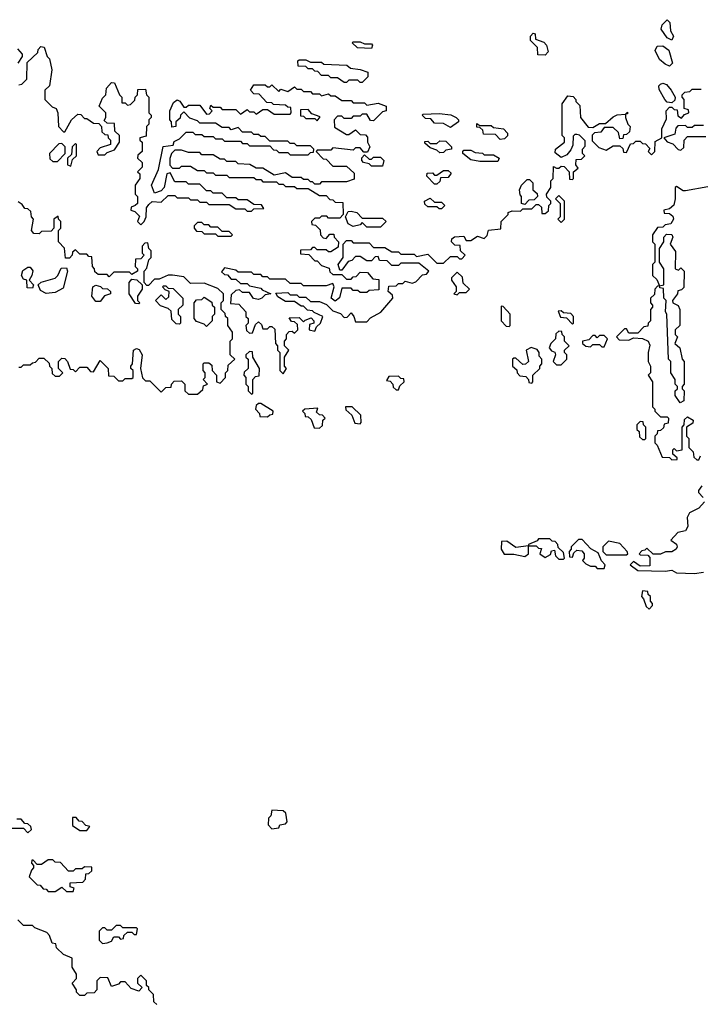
# Model space of a CAD drawing. Extents: x 2737310 to 2869991, y 870230 to 1012730.
# Tile 399 of 479: x 2762288 to 2765301, y 986121 to 990478. Entities that reach past the tile are written whole.
import ezdxf

# ---------------------------------------------------------------- set-up
doc = ezdxf.new("R2010")
doc.units = 0

msp = doc.modelspace()

# ---------------------------------------------------------------- linework, layer by layer
at = {"layer": '0CON02XD'}
for points in [[(2765175, 990387.5), (2765155, 990397.5), (2765128, 990435), (2765132, 990455), (2765155, 990477.5), (2765165.8, 990465.8), (2765168.8, 990428.8), (2765182.5, 990405), (2765175, 990387.5)], [(2764615, 990320), (2764581.7, 990321.7), (2764580, 990355), (2764550, 990385), (2764550, 990405), (2764561.7, 990418.3), (2764570, 990415), (2764571.7, 990391.7), (2764608.3, 990378.3), (2764620, 990365), (2764627.5, 990335), (2764615, 990320)], [(2762285, 990190), (2762298.3, 990191.7), (2762320, 990215), (2762321.7, 990288.3), (2762368.3, 990331.7), (2762370, 990345), (2762381.7, 990358.3), (2762396.4, 990356.4), (2762410, 990315), (2762420, 990305), (2762430, 990255), (2762420, 990185), (2762400, 990165), (2762400, 990125), (2762431.7, 990091.7), (2762450, 990085), (2762457.5, 990065), (2762460, 990005), (2762481.7, 989981.7), (2762488.3, 989981.7), (2762517.5, 990035), (2762545, 990060), (2762558.3, 990058.3), (2762575, 990040), (2762585, 990040), (2762615, 990020), (2762638.3, 990018.3), (2762650, 990005), (2762651.7, 989981.7), (2762665, 989970), (2762678.3, 989968.3), (2762680, 989955), (2762690, 989945), (2762690, 989925), (2762645, 989910), (2762630, 989895), (2762635, 989880), (2762665, 989880), (2762675, 989890), (2762708.3, 989901.7), (2762730, 989935), (2762730, 989965), (2762710, 989985), (2762708.3, 990018.3), (2762675, 990020), (2762661.7, 990031.7), (2762670, 990045), (2762670, 990065), (2762640, 990095), (2762655, 990130), (2762670, 990145), (2762672.5, 990175), (2762695, 990200), (2762708.3, 990198.3), (2762730, 990145), (2762740, 990135), (2762740, 990110), (2762755, 990110), (2762765, 990100), (2762778.3, 990101.7), (2762798.3, 990121.7), (2762800, 990135), (2762810, 990145), (2762811.7, 990168.3), (2762845, 990170), (2762850, 990145), (2762860, 990135), (2762860, 990065), (2762870, 990055), (2762870, 990045), (2762860, 990035), (2762860, 990015), (2762850, 990005), (2762848.3, 989961.7), (2762820, 989955), (2762820, 989945), (2762830, 989935), (2762830, 989895), (2762811.7, 989878.3), (2762810, 989865), (2762830, 989845), (2762830, 989825), (2762810, 989805), (2762820, 989795), (2762820, 989775), (2762800, 989745), (2762800, 989705), (2762810, 989695), (2762810, 989665), (2762800, 989655)], [(2763845, 990350), (2763783, 990353), (2763760, 990375), (2763765, 990380), (2763795, 990380), (2763815, 990370), (2763845, 990370), (2763850, 990365), (2763845, 990350)], [(2765165, 990272.5), (2765145, 990280), (2765120.8, 990300.8), (2765100.7, 990340.7), (2765109.3, 990360.7), (2765135, 990362), (2765162.2, 990342.2), (2765177.5, 990285), (2765165, 990272.5)], [(2762278.3, 990348.3), (2762300, 990325), (2762300, 990315), (2762280, 990285)], [(2763805, 990200), (2763795, 990200), (2763785, 990210), (2763745, 990210), (2763735, 990200), (2763725, 990200), (2763695, 990220), (2763665, 990220), (2763655, 990230), (2763625, 990230), (2763608.3, 990248.3), (2763595, 990250), (2763585, 990260), (2763565, 990260), (2763555, 990270), (2763521.7, 990271.7), (2763520, 990295), (2763525, 990300), (2763555, 990300), (2763575, 990290), (2763625, 990290), (2763635, 990280), (2763737, 990277), (2763753, 990263), (2763795, 990257.5), (2763830, 990245), (2763830, 990225), (2763805, 990200)], [(2762800, 989655), (2762781.7, 989648.3), (2762780, 989635), (2762798.3, 989628.3), (2762818.3, 989608.3), (2762810, 989585), (2762825, 989570), (2762840, 989585), (2762847.5, 989605), (2762850, 989645), (2762860.7, 989659.3), (2762875, 989672.5), (2762915, 989670), (2762945, 989700), (2762975, 989700), (2762985, 989690), (2763035, 989690), (2763045, 989680), (2763075, 989680), (2763085, 989670), (2763115, 989670), (2763125, 989660), (2763215, 989660), (2763245, 989640), (2763285, 989640), (2763295, 989630), (2763315, 989630), (2763325, 989640), (2763368.3, 989641.7), (2763358.3, 989658.3), (2763325, 989660), (2763295, 989680), (2763255, 989680), (2763245, 989690), (2763205, 989690), (2763185, 989710), (2763145, 989710), (2763135, 989720), (2763115, 989720), (2763085, 989750), (2763035, 989750), (2763025, 989760), (2762975, 989760), (2762955, 989800), (2762940, 989795), (2762927.5, 989735), (2762915, 989720), (2762885, 989710), (2762872.5, 989745), (2762902.5, 989815), (2762923, 989917), (2762968.3, 989921.7), (2762971.7, 989938.3), (2762995, 989950), (2763025, 989980), (2763055, 989980), (2763065, 989970), (2763095, 989970), (2763105, 989960), (2763145, 989960), (2763155, 989950), (2763185, 989950), (2763195, 989940), (2763265, 989940), (2763275, 989930), (2763295, 989930), (2763305, 989920), (2763395, 989920), (2763411.7, 989901.7), (2763425, 989900), (2763435, 989890), (2763475, 989890), (2763485, 989880), (2763565, 989880), (2763575, 989890), (2763588.3, 989891.7), (2763590, 989905), (2763575, 989920), (2763515, 989920), (2763505, 989930), (2763485, 989930), (2763475, 989940), (2763395, 989940), (2763375, 989960), (2763355, 989960), (2763345, 989970), (2763325, 989970), (2763315, 989980), (2763275, 989980), (2763255, 990000), (2763225, 989990), (2763215, 990000), (2763185, 990000), (2763155, 990020), (2763085, 990020), (2763075, 990030), (2763041.7, 990041.7), (2763015, 990070), (2763000, 990055), (2762998.3, 990041.7), (2762980, 990025), (2762980, 990005), (2762961.7, 990001.7), (2762960, 990025), (2762952.5, 990035), (2762952.5, 990075), (2762969.3, 990110.7), (2762985, 990123.3), (2762997.7, 990117.7), (2763015, 990090), (2763025, 990090), (2763035, 990100), (2763085, 990100), (2763115, 990060), (2763128.3, 990061.7), (2763140, 990075), (2763130, 990085), (2763135, 990100), (2763145, 990090), (2763175, 990090), (2763185, 990080), (2763245, 990080), (2763265, 990060), (2763295, 990080), (2763305, 990070), (2763325, 990070), (2763335, 990060), (2763365, 990080), (2763385, 990080), (2763415, 990060), (2763485, 990060), (2763490, 990065), (2763488.3, 990088.3), (2763475, 990090), (2763465, 990100), (2763411.7, 990101.7), (2763405, 990110), (2763381.7, 990111.7), (2763348.3, 990148.3), (2763325, 990150), (2763310, 990165), (2763325, 990190), (2763375, 990190), (2763385, 990180), (2763395, 990180), (2763405, 990190), (2763435, 990160), (2763445, 990170), (2763475, 990160), (2763505, 990180), (2763515, 990170), (2763535, 990170), (2763545, 990160), (2763575, 990160), (2763585, 990150), (2763615, 990150), (2763625, 990140), (2763655, 990150), (2763665, 990140), (2763685, 990140), (2763715, 990120), (2763755, 990120), (2763765, 990110), (2763815, 990110), (2763825, 990100), (2763875, 990107.5), (2763910, 990095), (2763910, 990075), (2763895, 990070), (2763855, 990030), (2763841.7, 990031.7), (2763825, 990060), (2763805, 990060), (2763795, 990050), (2763765, 990050), (2763755, 990040), (2763725, 990040), (2763715, 990050), (2763695, 990050), (2763680, 990035), (2763681.7, 990001.7), (2763735, 989970), (2763745, 989970), (2763775, 989990), (2763795, 989970), (2763818.3, 989968.3), (2763827.5, 989957.5), (2763827.5, 989935), (2763837.5, 989915), (2763828.3, 989891.7), (2763811.7, 989891.7), (2763795, 989910), (2763775, 989910), (2763765, 989900), (2763675, 989910), (2763665, 989900), (2763605, 989900), (2763600, 989895), (2763631.7, 989861.7), (2763645, 989860), (2763675, 989830), (2763735, 989830), (2763768.3, 989798.3), (2763768.3, 989771.7), (2763735, 989760), (2763625, 989760), (2763615, 989750), (2763595, 989750), (2763585, 989760), (2763575, 989760), (2763565, 989770), (2763545, 989770), (2763535, 989780), (2763495, 989780), (2763465, 989800), (2763415, 989790), (2763365, 989820), (2763335, 989820), (2763307, 989837), (2763255, 989840), (2763245, 989850), (2763205, 989850), (2763195, 989860), (2763175, 989860), (2763145, 989880), (2763095, 989880), (2763085, 989890), (2763035, 989890), (2763005, 989900), (2762975, 989900), (2762960, 989885), (2762953, 989863), (2762953.6, 989833.6), (2762965, 989820), (2762995, 989820), (2763005, 989830), (2763045, 989830), (2763075, 989810), (2763105, 989810), (2763115, 989800), (2763145, 989800), (2763155, 989790), (2763205, 989790), (2763215, 989780), (2763325, 989780), (2763335, 989770), (2763355, 989770), (2763365, 989760), (2763425, 989760), (2763435, 989750), (2763455, 989750), (2763465, 989740), (2763505, 989740), (2763515, 989730), (2763565, 989730), (2763615, 989700), (2763645, 989700), (2763661.7, 989681.7), (2763675, 989680), (2763685, 989670), (2763718.3, 989668.3), (2763720, 989615), (2763705, 989600), (2763655, 989600), (2763647.5, 989607.5), (2763625, 989607.5), (2763615, 989600), (2763595, 989600), (2763580, 989585), (2763581.7, 989571.7), (2763598.3, 989568.3), (2763618.3, 989548.3), (2763620, 989525), (2763631.7, 989511.7), (2763645, 989510), (2763661.7, 989528.3), (2763678.3, 989528.3), (2763680, 989515), (2763700, 989495), (2763698.3, 989471.7), (2763665, 989450), (2763655, 989450), (2763645, 989460), (2763605, 989460), (2763595, 989470), (2763585, 989470), (2763575, 989460), (2763531.7, 989458.3), (2763531.7, 989441.7), (2763568.3, 989438.3), (2763595, 989410), (2763605, 989410), (2763625, 989390), (2763658.3, 989378.3), (2763661.7, 989361.7), (2763675, 989350), (2763715, 989350), (2763735, 989330), (2763755, 989330), (2763765, 989340), (2763778.3, 989341.7), (2763795, 989360), (2763828.3, 989358.3), (2763851.7, 989331.7), (2763878.3, 989328.3), (2763878.3, 989281.7), (2763835, 989280), (2763825, 989270), (2763795, 989270), (2763785, 989280), (2763765, 989280), (2763755, 989290), (2763715, 989290), (2763703.6, 989246.4), (2763685, 989232.5), (2763667.5, 989245), (2763680, 989295), (2763675, 989310), (2763645, 989300), (2763545, 989300), (2763535, 989310), (2763485, 989310), (2763465, 989330), (2763395, 989330), (2763385, 989340), (2763365, 989340), (2763355, 989350), (2763325, 989350), (2763315, 989360), (2763255, 989360), (2763245, 989370), (2763195, 989380), (2763181.7, 989361.7), (2763195, 989350), (2763208.3, 989348.3), (2763225, 989330), (2763245, 989330), (2763265, 989310), (2763295, 989310), (2763305, 989300), (2763355, 989290), (2763361.7, 989281.7), (2763400, 989265), (2763375, 989260), (2763360, 989245), (2763345, 989240), (2763323.3, 989243.3), (2763305, 989270), (2763275, 989270), (2763261.7, 989281.7), (2763245, 989280), (2763225, 989260), (2763221.7, 989221.7), (2763258.3, 989218.3), (2763290, 989185), (2763290, 989165), (2763300, 989155), (2763300, 989135), (2763290, 989125), (2763291.7, 989101.7), (2763305, 989090), (2763318.3, 989091.7), (2763331.7, 989128.3), (2763345, 989140), (2763358.3, 989128.3), (2763365, 989110), (2763385, 989110), (2763395, 989120), (2763405, 989120), (2763418.3, 989108.3), (2763420, 989045), (2763430, 989035), (2763430, 989015), (2763440, 989005), (2763440, 988925), (2763455, 988910), (2763470, 988935), (2763460, 988945), (2763460, 988985), (2763480, 989015), (2763460, 989035), (2763460, 989055), (2763470, 989065), (2763470, 989085), (2763481.7, 989098.3), (2763495, 989100), (2763505, 989090), (2763520, 989105), (2763518.3, 989128.3), (2763505, 989140), (2763491.7, 989141.7), (2763481.7, 989158.3), (2763525, 989160), (2763545, 989140), (2763551.7, 989148.3), (2763578.3, 989158.3), (2763590, 989145), (2763590, 989135), (2763571.7, 989128.3), (2763570, 989105), (2763595, 989100), (2763601.7, 989118.3), (2763620, 989135), (2763630, 989165), (2763591.7, 989181.7), (2763585, 989190), (2763561.7, 989191.7), (2763545, 989210), (2763535, 989210), (2763505, 989230), (2763465, 989230), (2763431.7, 989251.7), (2763421.7, 989268.3), (2763475, 989270), (2763485, 989260), (2763515, 989260), (2763525, 989250), (2763555, 989250), (2763575, 989230), (2763615, 989230), (2763647, 989217), (2763675, 989190), (2763708.3, 989178.3), (2763725, 989160), (2763738.3, 989161.7), (2763755, 989180), (2763767.5, 989165)], [(2765175, 990110), (2765155, 990112.5), (2765143.8, 990123.8), (2765118.3, 990168.3), (2765117.5, 990185), (2765125, 990192.5), (2765135, 990196.7), (2765150.7, 990190.7), (2765172.5, 990165), (2765190, 990135), (2765188.3, 990121.7), (2765175, 990110)], [(2763767.5, 989165), (2763775, 989140), (2763825, 989140), (2763841.7, 989158.3), (2763886.4, 989183.6), (2763940, 989245), (2763938.3, 989258.3), (2763920, 989275), (2763921.7, 989298.3), (2763955, 989300), (2763965, 989310), (2763985, 989310), (2763995, 989320), (2764025, 989312.5), (2764041.7, 989318.3), (2764071.7, 989348.3), (2764088.3, 989351.7), (2764100, 989365), (2764055, 989400), (2763975, 989400), (2763965, 989390), (2763935, 989390), (2763915, 989410), (2763881.7, 989411.7), (2763875, 989430), (2763861.7, 989428.3), (2763845, 989410), (2763825, 989410), (2763795, 989430), (2763775, 989430), (2763758.3, 989411.7), (2763741.7, 989408.3), (2763715, 989370), (2763705, 989370), (2763697.5, 989395), (2763720, 989425), (2763720, 989485), (2763735, 989500), (2763755, 989500), (2763765, 989490), (2763835, 989490), (2763855, 989470), (2763905, 989470), (2763935, 989450), (2763965, 989450), (2763975, 989440), (2764035, 989440), (2764045, 989430), (2764095, 989440), (2764135, 989400), (2764165, 989400), (2764195, 989430), (2764225, 989430), (2764235, 989420), (2764245, 989420), (2764260, 989435), (2764240, 989455), (2764238.3, 989478.3), (2764215, 989480), (2764200, 989495), (2764201.7, 989508.3), (2764213, 989517), (2764255, 989520), (2764265, 989500), (2764285, 989500), (2764315, 989520), (2764345, 989510), (2764357.5, 989522.5), (2764363, 989547), (2764418.3, 989551.7), (2764420, 989585), (2764450, 989615), (2764450, 989625), (2764468.3, 989631.7), (2764505, 989630), (2764515, 989640), (2764555, 989640), (2764575, 989660), (2764585, 989660), (2764598.3, 989648.3), (2764600, 989620), (2764615, 989620), (2764628.3, 989631.7), (2764630, 989655), (2764640, 989665), (2764640, 989675), (2764621.7, 989691.7), (2764620, 989705), (2764640, 989735), (2764640, 989765), (2764650, 989775), (2764651.7, 989828.3), (2764665, 989820), (2764675, 989820), (2764685, 989830), (2764698.3, 989828.3), (2764720, 989805), (2764721.7, 989771.7), (2764735, 989770), (2764740, 989775), (2764740, 989805), (2764760, 989820), (2764750, 989835), (2764751.7, 989858.3), (2764775, 989860), (2764790, 989875), (2764780, 989885), (2764780, 989905), (2764791.7, 989918.3), (2764791.7, 989941.7), (2764766.4, 989966.4), (2764755, 989970), (2764745, 989970), (2764738.3, 989961.7), (2764737, 989923), (2764728.3, 989901.7), (2764710, 989880), (2764685, 989867.5), (2764658.3, 989888.3), (2764660, 989905), (2764700, 989935), (2764700, 989955), (2764690, 989965), (2764690, 990105), (2764715, 990140), (2764738.3, 990138.3), (2764750, 990125), (2764750, 990115), (2764768.3, 990098.3), (2764770, 990045), (2764805, 990002.5), (2764825, 990000), (2764855, 990017.5), (2764881.7, 990018.3), (2764915, 990047.5), (2764933.6, 990056.4), (2764970, 990060), (2764978.3, 990068.3), (2764978.3, 990061.7), (2764970, 990060), (2764970, 990045), (2764980, 990015), (2764990, 990005), (2764988.3, 989981.7), (2764975, 989970), (2764961.7, 989968.3), (2764958.3, 989951.7), (2764945, 989950), (2764938.3, 989978.3), (2764915, 990000), (2764875, 990000), (2764860, 989980), (2764832.5, 989977.5), (2764823, 989967), (2764821.7, 989941.7), (2764851.7, 989911.7), (2764885, 989900), (2764915, 989920), (2764945, 989920), (2764958.3, 989908.3), (2764961.7, 989891.7), (2764975, 989890), (2764991.7, 989928.3), (2765005, 989930), (2765015, 989940), (2765035, 989940), (2765045, 989930), (2765058.3, 989928.3), (2765078.3, 989908.3), (2765070, 989895), (2765085, 989880), (2765100, 989895), (2765101.7, 989938.3), (2765130, 989955), (2765130, 989995), (2765151.7, 990038.3), (2765150, 990075), (2765165, 990090), (2765175, 990090), (2765185, 990080), (2765198.3, 990078.3), (2765201.7, 990051.7), (2765218.3, 990041.7), (2765231.7, 990058.3), (2765250, 990065), (2765248.3, 990078.3), (2765230, 990085), (2765230, 990125), (2765220, 990135), (2765220, 990145), (2765233, 990157), (2765255, 990160), (2765265, 990170), (2765305, 990170)], [(2763605, 990030), (2763618.3, 990048.3), (2763581.7, 990061.7), (2763565, 990080), (2763531.7, 990078.3), (2763531.7, 990051.7), (2763545, 990050), (2763555, 990040), (2763595, 990040), (2763605, 990030)], [(2764195, 990000), (2764165, 990017.5), (2764125, 990020), (2764108.3, 990038.3), (2764085, 990040), (2764070, 990055), (2764075, 990060), (2764145, 990062.5), (2764197, 990057), (2764220, 990045), (2764230, 990035), (2764230, 990025), (2764195, 990000)], [(2764415, 989947.5), (2764395, 989970), (2764341.7, 989971.7), (2764338.3, 989988.3), (2764325, 990000), (2764311.7, 990001.7), (2764311.7, 990018.3), (2764325, 990010), (2764375, 990010), (2764385, 990000), (2764430, 989995), (2764447.5, 989975), (2764447, 989963), (2764435, 989950), (2764415, 989947.5)], [(2765315, 990010), (2765275, 990010), (2765265, 990000), (2765245, 990000), (2765235, 990010), (2765201.7, 990008.3), (2765193, 989997), (2765188.3, 989971.7), (2765140, 989955), (2765155, 989937.5), (2765178.8, 989928.8), (2765203, 989903), (2765215, 989900), (2765228.3, 989911.7), (2765230, 989945), (2765245, 989960), (2765325, 989960)], [(2762455, 989850), (2762490, 989885), (2762490, 989915), (2762475, 989930), (2762461.7, 989928.3), (2762420, 989885), (2762421.7, 989861.7), (2762435, 989850), (2762455, 989850)], [(2762515, 989830), (2762521.7, 989858.3), (2762540, 989875), (2762540, 989925), (2762535, 989930), (2762520, 989915), (2762518.3, 989881.7), (2762500, 989865), (2762500, 989835), (2762515, 989830)], [(2764148.3, 989888.3), (2764135, 989900), (2764105, 989910), (2764081.7, 989931.7), (2764081.7, 989938.3), (2764095, 989940), (2764105, 989930), (2764135, 989930), (2764148.3, 989941.7), (2764175, 989940), (2764200, 989915), (2764200, 989905), (2764175, 989900), (2764165, 989890), (2764148.3, 989888.3)], [(2763895, 989830), (2763845, 989830), (2763835, 989840), (2763810, 989845), (2763802.5, 989855), (2763803, 989867), (2763815, 989880), (2763835, 989860), (2763845, 989860), (2763855, 989870), (2763885, 989870), (2763900, 989855), (2763895, 989830)], [(2764405, 989850), (2764325, 989850), (2764285, 989857.5), (2764250, 989885), (2764250, 989895), (2764255, 989900), (2764285, 989900), (2764305, 989890), (2764337, 989887), (2764345, 989880), (2764385, 989880), (2764410, 989865), (2764405, 989850)], [(2764135, 989750), (2764125, 989750), (2764090, 989785), (2764091.7, 989798.3), (2764115, 989800), (2764125, 989790), (2764135, 989790), (2764165, 989810), (2764185, 989810), (2764198.3, 989798.3), (2764185, 989780), (2764151.7, 989778.3), (2764148.3, 989761.7), (2764135, 989750)], [(2764525, 989660), (2764510, 989665), (2764510, 989695), (2764503, 989703), (2764500, 989725), (2764510, 989745), (2764535, 989770), (2764545, 989770), (2764560, 989755), (2764560, 989725), (2764578.3, 989708.3), (2764580, 989695), (2764565, 989680), (2764541.7, 989678.3), (2764525, 989660)], [(2765335, 989737.5), (2765235, 989720), (2765225, 989720), (2765195, 989740), (2765190, 989735), (2765190, 989685), (2765183.6, 989656.4), (2765165, 989640), (2765140, 989635), (2765141.7, 989621.7), (2765165, 989620), (2765178.8, 989608.8), (2765182.5, 989595), (2765170, 989575), (2765145, 989570), (2765135, 989560), (2765111.7, 989558.3), (2765090, 989525), (2765090, 989495), (2765100, 989485), (2765100, 989405), (2765090, 989395), (2765090, 989345), (2765108.3, 989328.3), (2765120, 989300), (2765140, 989305), (2765140, 989375), (2765120, 989405), (2765120, 989465), (2765140, 989495), (2765140, 989515), (2765151.7, 989528.3), (2765175, 989527.5), (2765180, 989515), (2765167.5, 989485), (2765191.7, 989451.7), (2765190, 989375), (2765205, 989370), (2765215, 989380), (2765230, 989365), (2765227.5, 989292.5), (2765218.3, 989281.7), (2765201.7, 989278.3), (2765200, 989265), (2765177.5, 989235), (2765180, 989225), (2765203, 989213), (2765210, 989195), (2765210, 989125), (2765190, 989105), (2765190, 989085), (2765200, 989075), (2765187.5, 989045), (2765210, 989025), (2765220, 988975), (2765230, 988965), (2765230, 988865), (2765220, 988855), (2765220, 988845), (2765230, 988835), (2765228.3, 988791.7), (2765211.7, 988781.7), (2765190, 988815), (2765190, 988835), (2765200, 988845), (2765200, 988855), (2765190, 988865), (2765190, 988885), (2765170, 988915), (2765170, 988965), (2765160, 988975), (2765152.5, 989175), (2765147.5, 989185), (2765150, 989235), (2765140, 989245), (2765138.3, 989288.3), (2765121.7, 989291.7), (2765120, 989300), (2765111.7, 989298.3), (2765100, 989285), (2765098.3, 989261.7), (2765080, 989245), (2765080, 989225), (2765090, 989215), (2765090, 989205), (2765080, 989195), (2765080, 989145), (2765070, 989135), (2765068.3, 989121.7), (2765051.7, 989118.3), (2765025, 989090), (2764985, 989090), (2764975, 989110), (2764965, 989110), (2764955, 989100), (2764930, 989075), (2764941.7, 989061.7), (2764985, 989060), (2765005, 989070), (2765045, 989067.5), (2765070, 989055), (2765077.5, 989037.5), (2765070, 989005), (2765070, 988965), (2765080, 988945), (2765080, 988915), (2765070, 988905), (2765090, 988875), (2765090, 988765), (2765100, 988755), (2765100, 988745), (2765125, 988720), (2765155, 988720), (2765160, 988715), (2765158.3, 988691.7), (2765141.7, 988688.3), (2765138.3, 988671.7), (2765125, 988660), (2765111.7, 988658.3), (2765110, 988645), (2765100, 988635), (2765100, 988605), (2765110, 988595), (2765131.7, 988541.7), (2765165, 988540), (2765175, 988530), (2765198.3, 988531.7), (2765198.3, 988538.3), (2765180, 988555), (2765180, 988575), (2765185, 988580), (2765195, 988570), (2765220, 988575), (2765220, 988675), (2765230, 988685), (2765231.7, 988708.3), (2765245, 988720), (2765270, 988705), (2765268.3, 988691.7), (2765240, 988675), (2765240, 988635), (2765250, 988625), (2765250, 988585), (2765270, 988565), (2765271.7, 988541.7), (2765285, 988530), (2765295, 988530), (2765301.7, 988548.3)], [(2764685, 989580), (2764700, 989595), (2764700, 989675), (2764675, 989700), (2764660, 989685), (2764680, 989665), (2764680, 989605), (2764670, 989595), (2764685, 989580)], [(2762285, 988940), (2762295, 988940), (2762305, 988950), (2762335, 988950), (2762345, 988960), (2762358.3, 988961.7), (2762375, 988980), (2762395, 988980), (2762418.3, 988958.3), (2762420, 988945), (2762430, 988935), (2762431.7, 988911.7), (2762445, 988900), (2762465, 988900), (2762480, 988915), (2762460, 988935), (2762460, 988965), (2762475, 988980), (2762488.3, 988978.3), (2762500, 988965), (2762511.7, 988931.7), (2762525, 988930), (2762535, 988920), (2762555, 988940), (2762585, 988940), (2762601.7, 988921.7), (2762615, 988920), (2762645, 988970), (2762680, 988935), (2762681.7, 988901.7), (2762705, 988900), (2762725, 988880), (2762745, 988880), (2762755, 988890), (2762785, 988890), (2762790, 988895), (2762790, 988925), (2762780, 988935), (2762780, 988945), (2762787.5, 988955), (2762792.5, 989015), (2762805, 989022.5), (2762817.7, 989017.7), (2762830, 988995), (2762822.5, 988935), (2762832.5, 988892.5), (2762845, 988880), (2762865, 988880), (2762915, 988830), (2762935, 988850), (2762958.3, 988851.7), (2762960, 988865), (2762971.7, 988878.3), (2763005, 988880), (2763020, 988865), (2763020, 988835), (2763035, 988820), (2763075, 988820), (2763098.3, 988841.7), (2763101.7, 988858.3), (2763120, 988865), (2763100, 988885), (2763110, 988895), (2763110, 988915), (2763100, 988925), (2763100, 988955), (2763105, 988960), (2763125, 988960), (2763138.3, 988948.3), (2763140, 988925), (2763160, 988905), (2763160, 988875), (2763175, 988870), (2763200, 988895), (2763200, 988915), (2763210, 988925), (2763211.7, 988948.3), (2763240, 988975), (2763220, 988995), (2763220, 989055), (2763230, 989065), (2763230, 989095), (2763210, 989125), (2763210, 989155), (2763200, 989165), (2763198.3, 989178.3), (2763180, 989195), (2763180, 989225), (2763190, 989235), (2763190, 989265), (2763165, 989287.5), (2763105, 989312.5), (2763045, 989310), (2763015, 989340), (2762965, 989347.5), (2762945, 989347.5), (2762905, 989330), (2762885, 989330), (2762858.3, 989301.7), (2762851.7, 989301.7), (2762840, 989315), (2762840, 989365), (2762851.7, 989378.3), (2762860, 989415), (2762870, 989425), (2762870, 989455), (2762860, 989465), (2762855, 989490), (2762841.7, 989488.3), (2762830, 989475), (2762830, 989445), (2762840, 989435), (2762825, 989420), (2762801.7, 989418.3), (2762800, 989385), (2762810, 989375), (2762810, 989365), (2762785, 989350), (2762775, 989360), (2762705, 989360), (2762685, 989340), (2762675, 989350), (2762635, 989350), (2762621.7, 989361.7), (2762620, 989375), (2762610, 989385), (2762608.3, 989428.3), (2762595, 989430), (2762585, 989440), (2762555, 989440), (2762535, 989460), (2762521.7, 989448.3), (2762520, 989435), (2762508.3, 989421.7), (2762491.7, 989421.7), (2762487, 989467), (2762460, 989495), (2762460, 989545), (2762470, 989555), (2762470, 989585), (2762460, 989595), (2762458.3, 989608.3), (2762440, 989595), (2762440, 989555), (2762428.3, 989541.7), (2762385, 989540), (2762375, 989530), (2762351.7, 989531.7), (2762340, 989545), (2762350, 989595), (2762340, 989605), (2762338.3, 989628.3), (2762325, 989640), (2762311.7, 989641.7), (2762300, 989660), (2762281.7, 989671.7)], [(2764155, 989640), (2764145, 989640), (2764135, 989650), (2764095, 989650), (2764081.7, 989661.7), (2764080, 989675), (2764105, 989687.5), (2764125, 989670), (2764155, 989670), (2764170, 989655), (2764155, 989640)], [(2763885, 989560), (2763825, 989560), (2763805, 989580), (2763795, 989570), (2763765, 989562.5), (2763742.5, 989575), (2763730, 989605), (2763741.7, 989628.3), (2763755, 989630), (2763780, 989625), (2763805, 989600), (2763895, 989600), (2763910, 989585), (2763885, 989560)], [(2763225, 989520), (2763230, 989525), (2763215, 989540), (2763185, 989540), (2763165, 989560), (2763135, 989560), (2763125, 989570), (2763105, 989570), (2763095, 989580), (2763075, 989580), (2763060, 989565), (2763060, 989555), (2763071.7, 989541.7), (2763095, 989540), (2763105, 989530), (2763155, 989530), (2763165, 989520), (2763225, 989520)], [(2762345, 989290), (2762321.7, 989291.7), (2762320, 989325), (2762305, 989330), (2762296.7, 989345), (2762301.7, 989368.3), (2762325, 989382.5), (2762335, 989382.5), (2762346.4, 989366.4), (2762342.5, 989345), (2762330, 989325), (2762350, 989305), (2762345, 989290)], [(2762405, 989266.7), (2762380, 989280), (2762370, 989305), (2762383.6, 989316.4), (2762446.1, 989333.9), (2762457.5, 989345), (2762471.7, 989378.3), (2762495, 989380), (2762500, 989365), (2762480.7, 989289.3), (2762445, 989271.2), (2762405, 989266.7)], [(2764225, 989260), (2764235, 989270), (2764265, 989270), (2764280, 989285), (2764251.7, 989311.7), (2764248.3, 989338.3), (2764225, 989360), (2764200, 989335), (2764200, 989325), (2764220, 989295), (2764220, 989275), (2764210, 989265), (2764225, 989260)], [(2762815, 989220), (2762801.7, 989221.7), (2762772.5, 989265), (2762772.5, 989315), (2762785, 989330), (2762807, 989327), (2762830, 989305), (2762830, 989285), (2762810, 989255), (2762810, 989235), (2762820, 989225), (2762815, 989220)], [(2762645, 989230), (2762625, 989230), (2762607.5, 989255), (2762612.5, 989295), (2762625, 989302.5), (2762646.7, 989296.7), (2762655, 989287.5), (2762677, 989287), (2762690, 989275), (2762690, 989265), (2762663.6, 989256.4), (2762645, 989230)], [(2762995, 989130), (2762981.7, 989131.7), (2762961.7, 989151.7), (2762958.3, 989188.3), (2762945, 989200), (2762911.7, 989211.7), (2762890, 989235), (2762915, 989260), (2762935, 989240), (2762948.3, 989251.7), (2762950, 989275), (2762931.7, 989281.7), (2762920, 989295), (2762925, 989300), (2762935, 989300), (2762945, 989290), (2762968.3, 989288.3), (2763010, 989245), (2763010, 989215), (2762990, 989195), (2762990, 989175), (2763000, 989165), (2763000, 989135), (2762995, 989130)], [(2763115, 989120), (2763105, 989130), (2763071.7, 989141.7), (2763060, 989155), (2763060, 989225), (2763071.7, 989238.3), (2763095, 989240), (2763105, 989250), (2763138.3, 989228.3), (2763140, 989215), (2763150, 989205), (2763150, 989175), (2763140, 989165), (2763140, 989145), (2763115, 989120)], [(2764455, 989120), (2764460, 989125), (2764460, 989175), (2764428.3, 989208.3), (2764420, 989210), (2764420, 989145), (2764441.7, 989121.7), (2764455, 989120)], [(2764735, 989130), (2764740, 989135), (2764740, 989165), (2764728.3, 989178.3), (2764695, 989180), (2764685, 989190), (2764671.7, 989188.3), (2764681.7, 989161.7), (2764708.3, 989158.3), (2764735, 989130)], [(2764685, 988950), (2764710, 988975), (2764710, 988995), (2764700, 989005), (2764700, 989015), (2764720, 989035), (2764700, 989055), (2764700, 989075), (2764690, 989085), (2764688.3, 989098.3), (2764675, 989100), (2764661.7, 989088.3), (2764660, 989065), (2764640, 989045), (2764632.5, 989025), (2764641.7, 989011.7), (2764657, 989007), (2764660, 988995), (2764650, 988965), (2764665, 988950), (2764685, 988950)], [(2764875, 989030), (2764890, 989065), (2764875, 989080), (2764855, 989080), (2764845, 989070), (2764835, 989080), (2764825, 989080), (2764808.3, 989061.7), (2764780, 989055), (2764780, 989045), (2764795, 989032.5), (2764815, 989030), (2764825, 989040), (2764855, 989040), (2764865, 989030), (2764875, 989030)], [(2763315, 988820), (2763320, 988825), (2763320, 988885), (2763331.7, 988898.3), (2763348.3, 988901.7), (2763350, 988935), (2763320, 988985), (2763318.3, 989008.3), (2763305, 989010), (2763290, 988995), (2763290, 988985), (2763300, 988975), (2763300, 988935), (2763281.7, 988918.3), (2763280, 988905), (2763290, 988895), (2763290, 988865), (2763300, 988855), (2763300, 988835), (2763315, 988820)], [(2764555, 988870), (2764560, 988875), (2764560, 988905), (2764590, 988935), (2764590, 988945), (2764600, 988955), (2764600, 988975), (2764588.3, 988988.3), (2764587.5, 989005), (2764578.3, 989018.3), (2764552.5, 989027.5), (2764530, 989015), (2764540, 988965), (2764527, 988953), (2764515, 988952.5), (2764485, 988980), (2764475, 988980), (2764470, 988975), (2764470, 988945), (2764488.3, 988928.3), (2764490, 988915), (2764501.7, 988901.7), (2764528.3, 988898.3), (2764540, 988885), (2764541.7, 988871.7), (2764555, 988870)], [(2763965, 988840), (2763971.7, 988858.3), (2763990, 988875), (2763988.3, 988888.3), (2763975, 988890), (2763965, 988900), (2763921.7, 988898.3), (2763911.7, 988881.7), (2763928.3, 988878.3), (2763940, 988865), (2763941.7, 988851.7), (2763955, 988840), (2763965, 988840)], [(2763385, 988720), (2763395, 988730), (2763408.3, 988731.7), (2763410, 988745), (2763355, 988780), (2763345, 988780), (2763335, 988770), (2763332.5, 988755), (2763350, 988735), (2763351.7, 988721.7), (2763385, 988720)], [(2763615, 988670), (2763628.3, 988681.7), (2763630, 988705), (2763640, 988715), (2763628.3, 988728.3), (2763615, 988730), (2763601.7, 988741.7), (2763608.3, 988758.3), (2763550, 988755), (2763540, 988745), (2763550, 988735), (2763551.7, 988721.7), (2763565, 988720), (2763578.3, 988708.3), (2763591.7, 988671.7), (2763615, 988670)], [(2763795, 988690), (2763800, 988695), (2763798.3, 988728.3), (2763760, 988765), (2763730, 988765), (2763731.7, 988751.7), (2763758.3, 988728.3), (2763771.7, 988691.7), (2763795, 988690)], [(2765055, 988620), (2765060, 988625), (2765060, 988675), (2765050, 988685), (2765048.3, 988698.3), (2765035, 988700), (2765020, 988685), (2765020, 988665), (2765030, 988655), (2765031.7, 988631.7), (2765045, 988620), (2765055, 988620)], [(2765307.5, 988415), (2765292.5, 988395), (2765292.5, 988385), (2765314.1, 988364.1)], [(2765320, 988345), (2765295, 988316.2), (2765252.5, 988295), (2765242.5, 988275), (2765246, 988235), (2765235, 988216.7), (2765201.7, 988208.3), (2765170, 988175), (2765195, 988157.5), (2765198.8, 988145), (2765193.8, 988135), (2765175, 988122.5), (2765146.4, 988123.6), (2765125, 988113.3), (2765092.5, 988112.5), (2765065, 988140), (2765055, 988130), (2765041.7, 988128.3), (2765030, 988115), (2765035, 988110), (2765068.3, 988108.3), (2765077.5, 988097.5), (2765078.3, 988061.7), (2765035, 988060), (2765005, 988080), (2764990, 988065), (2765025, 988040), (2765145, 988037.5), (2765175, 988042.5), (2765195, 988030), (2765275, 988027.5), (2765315, 988032.5)], [(2764695, 988090), (2764700, 988095), (2764695, 988120), (2764671.7, 988141.7), (2764670, 988155), (2764658.3, 988168.3), (2764645, 988170), (2764635, 988180), (2764585, 988180), (2764578.3, 988171.7), (2764540, 988155), (2764540, 988150), (2764575, 988150), (2764585, 988140), (2764598.3, 988138.3), (2764590, 988115), (2764615, 988097.5), (2764638.3, 988111.7), (2764641.7, 988128.3), (2764655, 988130), (2764660, 988105), (2764675, 988090), (2764695, 988090)], [(2764875, 988050), (2764880, 988065), (2764863, 988083), (2764848.3, 988118.3), (2764817, 988137), (2764778.3, 988178.3), (2764761.7, 988178.3), (2764730, 988145), (2764730, 988135), (2764720, 988125), (2764721.7, 988101.7), (2764735, 988100), (2764741.7, 988118.3), (2764755, 988130), (2764777, 988127), (2764787.5, 988115), (2764787.5, 988095), (2764780, 988085), (2764795, 988070), (2764815, 988060), (2764835, 988060), (2764845, 988050), (2764875, 988050)], [(2764525, 988102.5), (2764540, 988115), (2764540, 988150), (2764485, 988142.5), (2764445, 988170), (2764421.7, 988168.3), (2764420, 988135), (2764433, 988113), (2764475, 988112.5), (2764525, 988102.5)], [(2764975, 988110), (2764980, 988115), (2764977.5, 988125), (2764945, 988160), (2764895, 988170), (2764870, 988145), (2764870, 988125), (2764885, 988110), (2764975, 988110)], [(2765075, 987870), (2765090, 987885), (2765090, 987895), (2765080, 987905), (2765080, 987925), (2765070, 987935), (2765068.3, 987948.3), (2765045, 987950), (2765040, 987925), (2765050, 987915), (2765061.7, 987881.7), (2765075, 987870)], [(2763405, 986897.5), (2763435, 986902.5), (2763440, 986915), (2763465, 986920), (2763471.7, 986928.3), (2763467, 986967), (2763455, 986977.5), (2763405, 986980), (2763400, 986955), (2763390, 986945), (2763387.5, 986915), (2763405, 986897.5)], [(2762255, 986900), (2762305, 986900), (2762325, 986880), (2762340, 986895), (2762338.3, 986908.3), (2762325, 986920), (2762311.7, 986921.7), (2762295, 986940), (2762275, 986940)], [(2762585, 986890), (2762598.3, 986908.3), (2762581.7, 986911.7), (2762565, 986930), (2762551.7, 986931.7), (2762538.3, 986948.3), (2762521.7, 986948.3), (2762521.7, 986911.7), (2762555, 986890), (2762585, 986890)], [(2762525, 986620), (2762530, 986635), (2762511.7, 986641.7), (2762511.7, 986658.3), (2762568.3, 986661.7), (2762580, 986675), (2762581.7, 986698.3), (2762595, 986700), (2762608.3, 986711.7), (2762608.3, 986728.3), (2762575, 986730), (2762565, 986720), (2762535, 986720), (2762525, 986710), (2762505, 986710), (2762468.3, 986748.3), (2762445, 986750), (2762435, 986760), (2762415, 986760), (2762385, 986740), (2762365, 986740), (2762348.3, 986758.3), (2762341.7, 986758.3), (2762340, 986745), (2762350, 986735), (2762350, 986725), (2762340, 986715), (2762330, 986685), (2762365, 986650), (2762378.3, 986648.3), (2762391.7, 986631.7), (2762405, 986630), (2762415, 986620), (2762445, 986620), (2762475, 986640), (2762495, 986620), (2762525, 986620)], [(2762895, 986120), (2762881.7, 986131.7), (2762880, 986165), (2762860, 986185), (2762860, 986195), (2762850, 986205), (2762850, 986225), (2762825, 986250), (2762810, 986235), (2762810, 986215), (2762830, 986195), (2762815, 986180), (2762781.7, 986191.7), (2762755, 986220), (2762735, 986220), (2762725, 986210), (2762695, 986200), (2762678.3, 986238.3), (2762645, 986240), (2762630, 986225), (2762630, 986185), (2762618.3, 986171.7), (2762585, 986170), (2762575, 986160), (2762555, 986160), (2762540, 986175), (2762540, 986185), (2762520, 986215), (2762540, 986235), (2762540, 986255), (2762520, 986285), (2762520, 986325), (2762481.7, 986341.7), (2762451.7, 986371.7), (2762448.3, 986388.3), (2762431.7, 986391.7), (2762420, 986425), (2762408.3, 986438.3), (2762355, 986460), (2762345, 986470), (2762305, 986470), (2762280, 986495)], [(2762655, 986390), (2762675, 986392.5), (2762695, 986400), (2762705, 986420), (2762725, 986420), (2762735, 986410), (2762748.3, 986411.7), (2762750, 986425), (2762765, 986440), (2762785, 986440), (2762795, 986430), (2762805, 986430), (2762810, 986455), (2762805, 986460), (2762745, 986460), (2762735, 986470), (2762715, 986470), (2762695, 986450), (2762675, 986450), (2762665, 986460), (2762655, 986460), (2762640, 986445), (2762640, 986405), (2762655, 986390)]]:
    msp.add_lwpolyline(points, dxfattribs=at)

doc.saveas('drawing.dxf')
